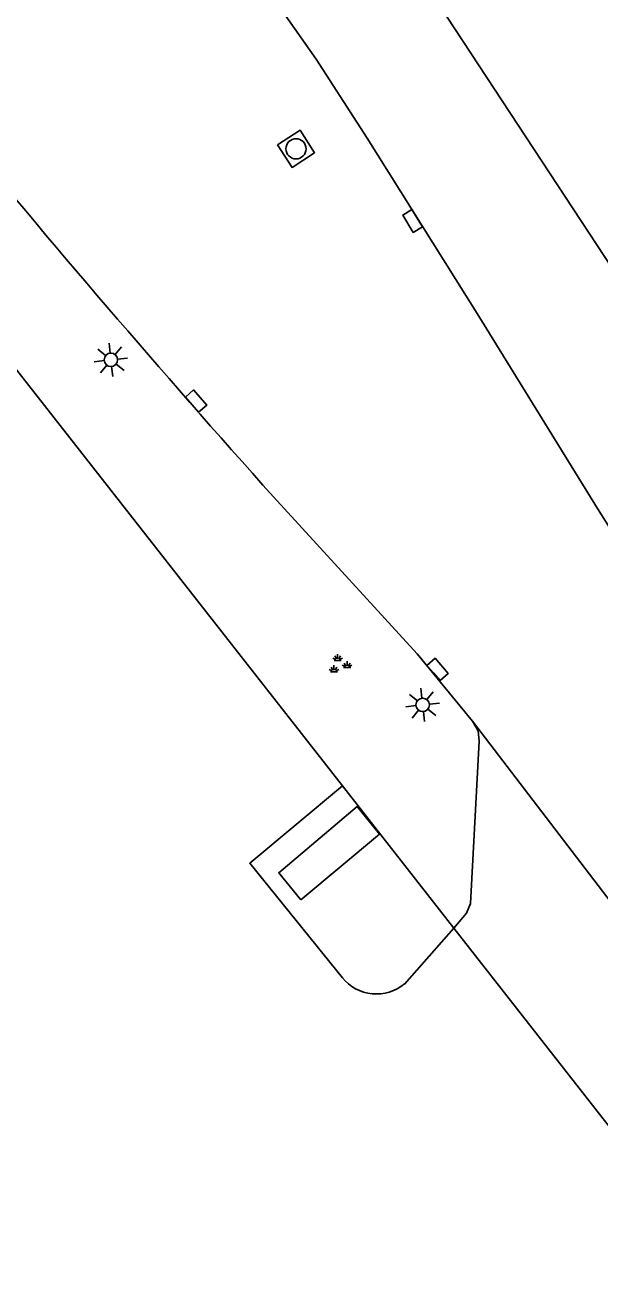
# Model space of a CAD drawing. Extents: x 126000 to 131009, y 393000 to 395500.
# Drawn here: x 130803.17 to 130824.53, y 393971.07 to 394017.96 of the extents above; entities that cross this region are included whole.
import ezdxf

# ---------------------------------------------------------------- set-up
doc = ezdxf.new("R2010")
doc.units = 0
for name, color, linetype in [('gg-afsc-hekwerk', 7, 'Continuous'), ('gg-bbg-bijgebouw', 7, 'Continuous'), ('gg-knt-verharding', 7, 'Continuous'), ('gt-symb-groenvak', 7, 'Continuous'), ('gt-symb-kolk', 7, 'Continuous'), ('gt-symb-lichtmast', 7, 'Continuous'), ('gt-symb-rioolschacht', 7, 'Continuous')]:
    doc.layers.add(name, color=color, linetype=linetype)

# ---------------------------------------------------------------- blocks, each defined once
blk = doc.blocks.new('gt0-GRVAK')
at = {"layer": 'gt-symb-groenvak'}
for p, q in [((-0.11, 0.189), (-0.228, 0.24)), ((-0.182, 0.153), (0.088, 0.153)), ((-0.091, 0.211), (-0.156, 0.322)), ((-0.047, 0.214), (-0.047, 0.393)), ((-0.004, 0.211), (0.061, 0.322)), ((0.015, 0.189), (0.133, 0.24)), ((0.262, -0.052), (0.197, 0.059)), ((0.305, -0.049), (0.305, 0.13)), ((0.349, -0.052), (0.414, 0.059)), ((-0.245, -0.228), (-0.363, -0.177)), ((-0.318, -0.264), (-0.047, -0.264)), ((-0.226, -0.206), (-0.291, -0.095)), ((-0.183, -0.203), (-0.183, -0.024)), ((-0.139, -0.206), (-0.074, -0.095)), ((-0.12, -0.228), (-0.002, -0.177)), ((0.243, -0.074), (0.125, -0.023)), ((0.17, -0.11), (0.441, -0.11)), ((0.368, -0.074), (0.486, -0.023))]:
    blk.add_line(p, q, dxfattribs=at)
blk = doc.blocks.new('gt0-LMAST')
at = {"layer": 'gt-symb-lichtmast'}
for p, q in [((-0.005, 0.246), (-0.005, 0.621)), ((-0.182, 0.173), (-0.447, 0.438)), ((0.172, 0.173), (0.437, 0.438)), ((-0.255, -0.004), (-0.63, -0.004)), ((-0.182, -0.181), (-0.447, -0.446)), ((-0.005, -0.254), (-0.005, -0.629)), ((0.437, -0.446), (0.172, -0.181)), ((0.245, -0.004), (0.62, -0.004))]:
    blk.add_line(p, q, dxfattribs=at)
blk.add_circle((-0.005, -0.004), 0.25, dxfattribs=at)
blk = doc.blocks.new('gt0-KOLK')
at = {"layer": 'gt-symb-kolk'}
blk.add_lwpolyline([(0, 0), (0.375, 0), (0.375, 0.4), (-0.375, 0.4), (-0.375, 0), (0, 0)], dxfattribs=at)
blk = doc.blocks.new('gt0-RS')
at = {"layer": 'gt-symb-rioolschacht'}
blk.add_lwpolyline([(-0.5, -0.5), (0.5, -0.5), (0.5, 0.5), (-0.5, 0.5)], close=True, dxfattribs=at)
blk.add_circle((0, 0), 0.375, dxfattribs=at)

msp = doc.modelspace()

# ---------------------------------------------------------------- linework, layer by layer
at = {"layer": 'gg-afsc-hekwerk'}
msp.add_line((130819.111, 393984.397), (130814.962, 393989.691), dxfattribs=at)
for points in [[(130857.9, 394089.297), (130810.653, 394030.756), (130830.861, 394000)], [(130814.962, 393989.691), (130798.812, 394010.294), (130794.526, 394011.086)], [(130828.661, 393972.129), (130826.906, 393974.452), (130819.111, 393984.397)]]:
    msp.add_lwpolyline(points, dxfattribs=at)
at = {"layer": 'gg-bbg-bijgebouw'}
msp.add_lwpolyline([(130813.414, 393985.457), (130812.599, 393986.461), (130815.514, 393988.925), (130816.344, 393987.896), (130813.414, 393985.457)], dxfattribs=at)
at = {"layer": 'gg-knt-verharding'}
for p, q in [((130824.447, 394000), (130819.978, 394007.252)), ((130825.187, 393998.819), (130824.447, 394000)), ((130835.861, 393971.073), (130819.806, 393992.094)), ((130819.111, 393984.397), (130817.272, 393982.327))]:
    msp.add_line(p, q, dxfattribs=at)
for points in [[(130804.756, 394029.421), (130812.405, 394018.972), (130813.986, 394016.703), (130815.888, 394013.764), (130819.978, 394007.252)], [(130819.806, 393992.094), (130817.739, 393994.6), (130812.793, 394000)], [(130819.111, 393984.397), (130819.571, 393984.959), (130819.724, 393985.318), (130820.043, 393991.355), (130820.011, 393991.74), (130819.806, 393992.094)], [(130814.962, 393989.691), (130811.518, 393986.813), (130814.962, 393982.56)]]:
    msp.add_lwpolyline(points, dxfattribs=at)
for centre, radius, start, end in [((131133.085, 394287.702), 430.534, 219.43586, 221.93176), ((130816.233, 393983.595), 1.639, 219.1517, 309.3289)]:
    msp.add_arc(centre, radius, start, end, dxfattribs=at)

# ---------------------------------------------------------------- block references
at = {"layer": 'gt-symb-groenvak'}
msp.add_blockref('gt0-GRVAK', (130814.834, 393994.197), dxfattribs=at)
at = {"layer": 'gt-symb-kolk'}
for p, rotation in [((130817.741, 394010.794), 121.3372057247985), ((130809.373, 394003.861), -48.808688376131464), ((130818.352, 393993.888), -48.808688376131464)]:
    msp.add_blockref('gt0-KOLK', p, dxfattribs=dict(at, rotation=rotation))
at = {"layer": 'gt-symb-lichtmast'}
for p, rotation in [((130806.357, 394005.521), -128.7492769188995), ((130817.949, 393992.695), -128.74927692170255)]:
    msp.add_blockref('gt0-LMAST', p, dxfattribs=dict(at, rotation=rotation))
at = {"layer": 'gt-symb-rioolschacht', "rotation": -57.12021809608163}
msp.add_blockref('gt0-RS', (130813.239, 394013.372), dxfattribs=at)

doc.saveas('drawing.dxf')
